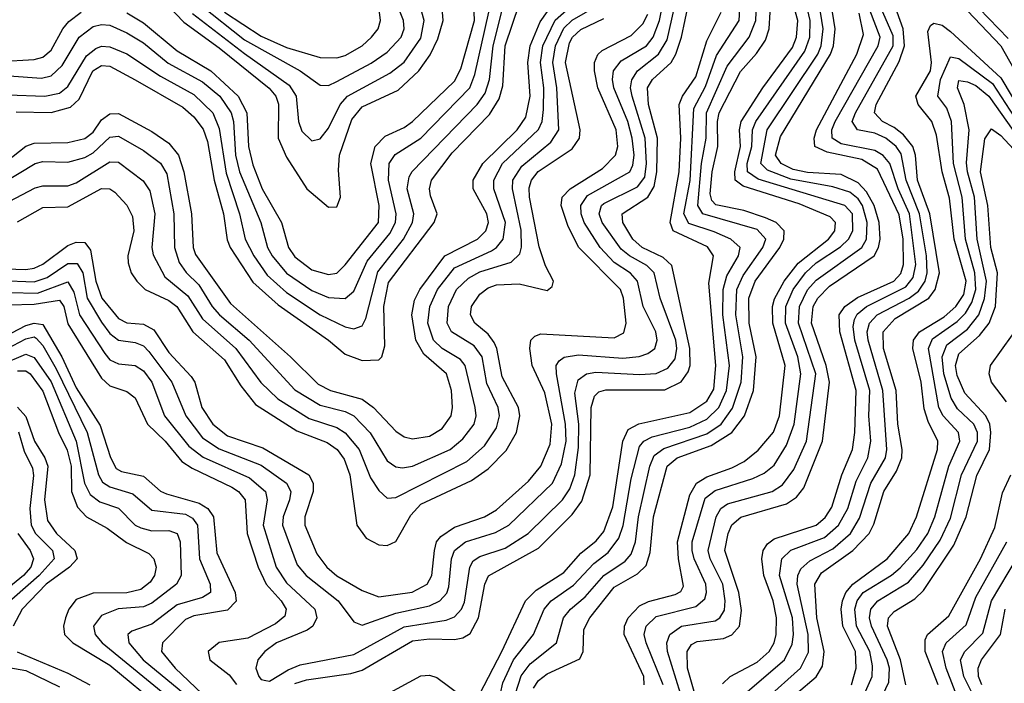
# Model space of a CAD drawing. Header units: inches. Extents: x 501365 to 657855, y 482276 to 547543.
# Tile 604 of 656: x 607415 to 609758, y 507114 to 508692. Entities that reach past the tile are written whole.
import ezdxf

# ---------------------------------------------------------------- set-up
doc = ezdxf.new("R2010")
doc.units = ezdxf.units.IN
doc.header["$MEASUREMENT"] = 0
doc.layers.add('A6500', color=7, linetype='Continuous')

msp = doc.modelspace()

# ---------------------------------------------------------------- linework, layer by layer
at = {"layer": 'A6500', "color": 5}
for points, elevation in [([(609141.4, 507090), (609234.6, 507170), (609253.3, 507206.7), (609256.5, 507230), (609253.7, 507270), (609223, 507370), (609228.4, 507410), (609249.7, 507430.3), (609330, 507460.4), (609363.3, 507490), (609385.5, 507530), (609405.3, 507594.7), (609433.6, 507650), (609440.2, 507690), (609435.5, 507750), (609437.6, 507810), (609402, 507930), (609398, 507962), (609401.2, 507978.8), (609408, 507992), (609429.7, 508010.3), (609523.7, 508056.3), (609540.8, 508079.2), (609547.8, 508110), (609532.1, 508230), (609505.6, 508290), (609485.6, 508350), (609470, 508368.8), (609450, 508381.2), (609370, 508396.6), (609348.2, 508410), (609347.4, 508430), (609355.4, 508450), (609458, 508630), (609462.2, 508650), (609386.8, 508850)], 3460), ([(607370, 508071.8), (607450, 508068.5), (607480.8, 508079.2), (607530, 508112.5), (607552, 508112), (607565.3, 508090), (607575.6, 508030), (607610, 507973), (607630, 507945.9), (607650, 507929.5), (607690, 507924.7), (607710, 507916.5), (607722.8, 507902.8), (607777.4, 507830), (607810.5, 507750), (607850, 507697.8), (607890, 507671.4), (607990, 507632.3), (608050.1, 507590), (608060.5, 507570), (608057.6, 507550), (608041.9, 507510), (608040.5, 507490), (608075.6, 507395.6), (608097.1, 507370), (608172.9, 507310), (608210, 507259.8), (608230, 507252), (608310, 507280.7), (608390, 507298.1), (608415, 507310), (608431.5, 507328.5), (608436.5, 507343.5), (608442.3, 507410), (608450, 507430.1), (608475.8, 507450), (608547.4, 507472.6), (608579.2, 507490), (608683, 507590), (608704, 507636), (608715.2, 507690), (608714.2, 507730), (608692.1, 507850), (608691.6, 507870), (608699.1, 507880.9), (608710.8, 507889.2), (608745, 507895), (608850, 507887.1), (608889, 507891), (608910, 507898.1), (608926.1, 507910), (608932.1, 507930), (608928.7, 507950), (608898.5, 508010), (608885.3, 508070), (608868.8, 508088.8), (608830, 508114.7), (608796.6, 508150), (608758, 508210), (608750.8, 508230), (608750, 508250), (608766.5, 508273.5), (608866.6, 508330), (608874.4, 508345.6), (608876.9, 508370), (608872.8, 508410), (608862.4, 508450), (608828.8, 508530), (608825.4, 508550), (608828.4, 508570), (608846, 508594), (608906.4, 508630), (608922.7, 508650), (608937.8, 508690), (608961.3, 508810)], 3760), ([(609590, 508798.1), (609749.6, 508629.6), (609821.8, 508501.8)], 3420), ([(607902.7, 508710), (607990, 508653), (608050, 508626), (608130, 508602.1), (608170, 508600.8), (608190, 508606.5), (608229.9, 508630), (608252.6, 508650), (608268.3, 508670), (608273.6, 508690), (608264, 508770)], 4080), ([(609263.5, 507090), (609310.5, 507129.5), (609325.5, 507154.5), (609329.4, 507190), (609311.8, 507270), (609307, 507350), (609323.1, 507376.9), (609397.4, 507430), (609436.6, 507470), (609447.6, 507492.4), (609471.1, 507570), (609501.6, 507618.4), (609513.8, 507650), (609515.2, 507670), (609504.8, 507730), (609500.6, 507810), (609470.8, 507910), (609470, 507950), (609498.6, 507981.4), (609578.3, 508030), (609593.8, 508050), (609603.4, 508090), (609580.4, 508230), (609551.6, 508310), (609546.5, 508370), (609540.4, 508390), (609518.1, 508418.1), (609495.9, 508435.9), (609468, 508450), (609449, 508470), (609452.9, 508490), (609507.5, 508592.5), (609520.8, 508630), (609517, 508670), (609481.7, 508770)], 3420), ([(607370, 508343.4), (607430, 508390.8), (607450, 508398.5), (607530, 508399.5), (607570, 508409.4), (607590, 508424.2), (607610, 508453.4), (607630, 508468.1), (607650, 508468.5), (607730, 508426.1), (607770, 508398.6), (607793.2, 508370), (607806.1, 508330), (607824.3, 508230), (607828.3, 508150), (607833.3, 508133.3), (607916.9, 508016.9), (608059.4, 507890), (608125.2, 507825.2), (608154.6, 507810), (608230, 507789.3), (608257.3, 507770), (608310, 507713.9), (608330, 507699.9), (608350, 507694.9), (608390, 507701.3), (608420.1, 507719.9), (608441.5, 507750), (608445.1, 507770), (608443, 507810), (608430.5, 507850), (608376.8, 507896.8), (608357.8, 507930), (608348.6, 507990), (608354.7, 508025.3), (608367.1, 508050), (608426.7, 508130), (608504.6, 508170), (608524.4, 508190), (608530.4, 508210), (608527.1, 508230), (608494.4, 508290), (608494.5, 508310), (608516.9, 508350), (608598.8, 508430), (608619.6, 508460.4), (608630, 508510), (608624, 508590), (608630.1, 508630), (608653.3, 508686.7), (608698.2, 508750)], 3880), ([(607375.8, 508304.2), (607451.8, 508350), (607470, 508354.7), (607530, 508352.8), (607570, 508364.5), (607590, 508375.6), (607630, 508412.6), (607650, 508415.1), (607710, 508381), (607750, 508350.7), (607765.7, 508325.7), (607782, 508230), (607783.3, 508150), (607794.4, 508114.4), (607811.1, 508091.1), (607841.5, 508061.5), (607873.6, 508010), (607890.9, 507990), (607961.1, 507930), (608070, 507811.8), (608130, 507775.4), (608190, 507760.2), (608210, 507750.1), (608249.5, 507709.5), (608290, 507643), (608310, 507628.6), (608326.3, 507626.3), (608350.1, 507630.1), (608439.2, 507670), (608470, 507695.1), (608496.2, 507730), (608501.5, 507750), (608499.1, 507770), (608475.5, 507870), (608463.9, 507883.9), (608420.1, 507910), (608399.8, 507930), (608386.2, 507970), (608390.8, 508010), (608409.5, 508050), (608450, 508102.1), (608537.5, 508142.5), (608550, 508150), (608565.8, 508170), (608571.1, 508210), (608543.6, 508290), (608543.4, 508310), (608564.2, 508350), (608650, 508431), (608658.2, 508450), (608661.6, 508478.4), (608662.1, 508530), (608654.2, 508590), (608660.2, 508630), (608689.3, 508690.7), (608755.8, 508750)], 3860), ([(607390, 508043.5), (607458, 508042), (607530, 508068.2), (607543.9, 508043.9), (607557.7, 507990), (607618.1, 507898.1), (607630, 507883.5), (607650, 507873.5), (607690, 507869.5), (607710, 507856.7), (607730, 507830), (607759.8, 507750), (607817.5, 507677.5), (607851.5, 507651.5), (607962.3, 507602.3), (608000.2, 507570), (608004.1, 507550), (607994.3, 507490), (608025.2, 507390), (608050, 507353.3), (608117.4, 507290), (608122.1, 507270), (608112.4, 507250), (608099.6, 507240.4), (608026.3, 507210), (607998.8, 507190), (607982.2, 507170), (607977.2, 507150), (607984.2, 507130), (607990, 507123.1), (608000.7, 507120.7), (608010, 507119.3), (608053.9, 507146.1), (608082.3, 507157.7), (608210, 507182.3), (608330, 507247.9), (608430, 507264), (608450, 507271.8), (608466.5, 507290), (608473.3, 507306.7), (608485.9, 507390), (608494.6, 507405.4), (608510, 507415.9), (608570, 507435), (608625.1, 507470), (608706.5, 507550), (608723.9, 507576.1), (608736.3, 507610), (608745, 507675), (608745.8, 507730), (608736.2, 507803.8), (608744.3, 507835.7), (608763.9, 507850), (608786.1, 507853.9), (608890, 507848), (608930, 507851), (608957, 507863), (608974.7, 507885.3), (608978.6, 507910), (608976.2, 507930), (608939, 508030), (608925, 508090), (608907.5, 508107.5), (608866.2, 508130), (608846.5, 508146.5), (608801.3, 508210), (608794.3, 508230), (608799.8, 508250), (608805.3, 508254.7), (608885.3, 508294.7), (608902.3, 508317.7), (608906.7, 508350), (608903.3, 508410), (608872.8, 508510), (608868.6, 508530), (608871.4, 508548.6), (608885, 508570), (608935, 508610), (608956, 508644), (608979.5, 508750)], 3740), ([(607750, 508744.7), (607805.8, 508685.8), (607890, 508625.2), (608009.2, 508529.2), (608024.6, 508510), (608030.9, 508490.9), (608030, 508410), (608050, 508365.2), (608098.2, 508290), (608150, 508246.4), (608170, 508246.5), (608178.9, 508270), (608173.8, 508333.8), (608176.1, 508370), (608205.2, 508454.8), (608230, 508484.6), (608315.8, 508524.3), (608365.2, 508570), (608392.1, 508607.9), (608410, 508646.6), (608422.8, 508690), (608421.2, 508710)], 4020), ([(608901.2, 507110), (608900.2, 507130), (608853.7, 507230), (608854.2, 507250), (608863.2, 507270), (608890, 507298.4), (608911.3, 507308.7), (608975.2, 507324.8), (608988, 507332), (608995, 507345), (608983, 507410), (608980.6, 507450), (609010, 507562.3), (609025.3, 507590), (609050, 507605.3), (609110, 507626.3), (609138.8, 507641.2), (609172, 507668), (609208.7, 507711.3), (609223.1, 507750), (609236.4, 507870), (609207.2, 507970), (609206.4, 508010), (609211.5, 508028.5), (609233.8, 508070), (609267.4, 508112.6), (609339.7, 508170), (609355, 508190), (609356.6, 508210), (609343.3, 508223.3), (609270, 508254), (609136.3, 508296.3), (609117.4, 508310), (609116.8, 508330), (609130.4, 508390), (609127.9, 508430), (609131.5, 508450), (609183.4, 508530), (609254.2, 508625.9), (609263.5, 508650), (609266.7, 508690), (609249.8, 508749.8)], 3580), ([(607387, 508513), (607475.3, 508510), (607510, 508516.9), (607530, 508533.3), (607574.4, 508605.6), (607596.3, 508623.7), (607610, 508628.8), (607630, 508627.3), (607670, 508610.6), (607750, 508557.7), (607830, 508513.7), (607874.5, 508470), (607890, 508433.1), (607906.6, 508326.6), (607938.4, 508230), (607951.7, 508170), (607972, 508130), (608004.2, 508084.1), (608050, 508042.9), (608130, 507990.3), (608190, 507961.5), (608210, 507957.1), (608230, 507963.8), (608238.8, 507981.2), (608267.7, 508092.3), (608328.7, 508170), (608350, 508210), (608352.9, 508230), (608337.4, 508290), (608341.7, 508318.3), (608349, 508331), (608503.9, 508490), (608522.7, 508517.3), (608532.8, 508550), (608542, 508630), (608567, 508730)], 3940), ([(607390, 508259.5), (607452.2, 508292.2), (607470, 508296.9), (607530, 508297.2), (607550, 508304.2), (607630, 508354), (607650, 508353.2), (607708.8, 508308.8), (607725.2, 508285.2), (607736.9, 508230), (607729.8, 508150), (607732.6, 508132.6), (607760.3, 508080.3), (607815.2, 508035.2), (607850, 507980.5), (607929.5, 507910), (607989.2, 507829.1), (608029.1, 507790), (608103.7, 507743.7), (608170, 507722.5), (608190, 507709.8), (608222.6, 507670), (608250, 507602.8), (608270, 507572.3), (608290, 507554), (608310, 507555.7), (608478.8, 507641.2), (608521, 507679), (608550, 507721.4), (608557, 507750), (608553.8, 507770), (608527, 507827), (608515.6, 507890), (608496.3, 507916.3), (608442.5, 507950), (608432, 507970), (608435.6, 508010), (608454.9, 508050), (608482.8, 508077.2), (608510, 508092.6), (608584.4, 508115.6), (608605, 508135), (608609.1, 508150.9), (608608.8, 508191.2), (608587.8, 508290), (608588.9, 508310), (608610, 508343.6), (608679.3, 508400.7), (608698.4, 508430), (608693.3, 508530), (608684.1, 508590), (608690.1, 508630), (608710, 508671.6), (608730, 508690.4), (608798.6, 508730)], 3840), ([(607407.1, 508472.9), (607490, 508471.5), (607536.5, 508483.5), (607556.7, 508503.2), (607589.7, 508570.2), (607610, 508582.8), (607630, 508581), (607690, 508548.9), (607803.6, 508483.6), (607830, 508460.8), (607851.7, 508431.7), (607862, 508402), (607878.3, 508310), (607900.5, 508230), (607908.8, 508168.8), (607916, 508150), (607970, 508067.8), (608030, 508013.6), (608149.7, 507930), (608190, 507896.9), (608230, 507881.2), (608270, 507883.3), (608276.9, 507890), (608283.8, 507916.2), (608281.5, 508010), (608293, 508067), (608401.6, 508210), (608408.4, 508230), (608393, 508273), (608390.2, 508290), (608395, 508310), (608444.4, 508375.6), (608533.4, 508466.6), (608556.4, 508503.6), (608565.1, 508534.9), (608570.3, 508630), (608604.5, 508730)], 3920), ([(607670, 508708.4), (607710, 508684.7), (607790, 508618), (607869.9, 508570.1), (607935.3, 508510), (607956, 508470), (607960, 508390), (607970, 508347.1), (607992, 508290), (608038.1, 508210), (608055.2, 508150), (608070, 508128.4), (608110, 508097.3), (608150, 508085.7), (608170, 508089.4), (608190, 508108.7), (608269, 508210), (608270.3, 508250), (608250.5, 508350), (608260.9, 508390), (608285.1, 508414.9), (608330, 508435.3), (608350, 508449.5), (608450, 508545.7), (608464.9, 508575.1), (608497.3, 508690), (608495.8, 508730)], 3980), ([(607846, 508726), (607950, 508643.9), (608082.5, 508570), (608130, 508536.1), (608150, 508535.3), (608170, 508544.9), (608251.5, 508588.5), (608290, 508614.6), (608322.6, 508650), (608329.7, 508670), (608328.1, 508690), (608312.2, 508732.2)], 4060), ([(608070, 507113.2), (608097.4, 507122.6), (608203, 507137), (608230, 507145.2), (608350, 507215.1), (608390, 507219.9), (608450, 507218.2), (608470, 507222.2), (608487.3, 507232.7), (608506.8, 507270), (608522, 507350), (608530.8, 507369.2), (608650, 507435.2), (608730, 507515.4), (608752.6, 507547.4), (608772.5, 507610), (608774.8, 507770), (608783, 507797), (608793.2, 507806.8), (608810, 507811.9), (608950, 507812.1), (608989, 507831), (609005.8, 507854.2), (609010.4, 507870), (609010.1, 507910), (608967.2, 508107.2), (608946.5, 508126.5), (608896.3, 508150), (608874.2, 508170), (608850, 508210), (608848.6, 508230), (608910, 508269.8), (608924.5, 508295.5), (608931.2, 508330), (608933, 508410), (608911.3, 508490), (608909.1, 508530), (608920.8, 508550), (608965.1, 508590), (608976.3, 508610), (608989.9, 508650.1), (609007.3, 508732.7)], 3720), ([(608559.2, 507090), (608564.5, 507115.5), (608590.2, 507169.8), (608637.9, 507230), (608663.3, 507290), (608679.9, 507310), (608732.9, 507347.1), (608781.1, 507398.9), (608815.1, 507424.9), (608841, 507459), (608850.8, 507489.2), (608870, 507600.2), (608890, 507677.1), (608900.4, 507690), (608919.7, 507700.3), (609010, 507723.4), (609050, 507742.3), (609078.4, 507770), (609096.7, 507810), (609104.2, 507870), (609088.6, 507990), (609089.3, 508050), (609097.4, 508082.6), (609125.5, 508130), (609129.5, 508150), (609107.1, 508170), (609067.9, 508187.8), (609007.2, 508207.2), (608995.7, 508230), (609010.4, 508309.6), (609019, 508481), (609047.3, 508532.7), (609073.4, 508606.6), (609127.1, 508690), (609129.7, 508730.3)], 3660), ([(608946.3, 507110), (608906, 507210), (608901.4, 507230), (608905.5, 507250), (608930, 507273), (609023.7, 507296.3), (609045.2, 507314.8), (609049.7, 507330), (609047.7, 507350), (609019.9, 507410), (609015.1, 507430), (609015.6, 507450), (609046, 507554), (609070, 507572.1), (609159.4, 507600.6), (609186.5, 507613.5), (609210, 507632.9), (609240, 507680), (609257.9, 507730), (609273.6, 507850), (609266.8, 507890), (609237.6, 507970), (609238, 508010), (609255.3, 508050), (609284.9, 508090), (609310, 508113.4), (609368.2, 508151.8), (609387.2, 508170), (609397.2, 508190), (609396.5, 508230), (609378.3, 508250), (609172.6, 508312.6), (609147.2, 508330), (609146.5, 508350), (609157.5, 508390), (609159.2, 508430), (609166.7, 508450), (609283, 508617), (609295.4, 508650), (609295.8, 508690), (609286.8, 508730)], 3560), ([(607310, 508101.9), (607430, 508098.1), (607450, 508101.3), (607470, 508110.3), (607530, 508154.9), (607550, 508162.7), (607570, 508161.8), (607584, 508144), (607596.2, 508070), (607610.4, 508030), (607650, 507981), (607670, 507970.9), (607710, 507967.6), (607734.3, 507954.3), (607770, 507900.9), (607823.6, 507843.6), (607831.9, 507830), (607848.4, 507770), (607874.5, 507730), (607910, 507702.5), (607994.1, 507674.1), (608103.2, 507610), (608113.6, 507590), (608113.5, 507570), (608093.7, 507510), (608093.5, 507490), (608122.2, 507422.2), (608145.7, 507390), (608169.6, 507369.6), (608230, 507334.4), (608270, 507319.5), (608349, 507331), (608384.5, 507350), (608396.1, 507370), (608402.2, 507430), (608407.3, 507450), (608416.9, 507463.1), (608450, 507485.4), (608521.1, 507510), (608550, 507526.1), (608625.6, 507594.4), (608655, 507630), (608677.2, 507682.8), (608681, 507730), (608664.9, 507804.9), (608634.2, 507870), (608629, 507910), (608631.8, 507930), (608640.7, 507939.3), (608655, 507945), (608830, 507935.2), (608852.8, 507947.2), (608858.5, 507970), (608851.9, 508030), (608845, 508050), (608745.3, 508150), (608720.2, 508200.2), (608703.4, 508250), (608706.3, 508270), (608724.9, 508290), (608801.7, 508338.3), (608833.1, 508370), (608838.3, 508390), (608834.7, 508430), (608791.2, 508530), (608782.6, 508570), (608783.1, 508590), (608790.6, 508609.4), (608801.1, 508618.9), (608870, 508654.6), (608898.1, 508681.9), (608910, 508705.1)], 3780), ([(607367.2, 508592.8), (607450, 508597.3), (607470, 508602.6), (607490, 508619.5), (607517.7, 508670), (607532.3, 508687.7), (607561.9, 508710)], 3980), ([(607390, 508558.4), (607466.9, 508553.1), (607490, 508558.5), (607516.7, 508583.3), (607556.8, 508650), (607590, 508676), (607610, 508680.7), (607630, 508678.5), (607670, 508660.9), (607710, 508636.7), (607768.7, 508588.7), (607850, 508543.9), (607891.2, 508510), (607918.1, 508470), (607923.7, 508450), (607928.9, 508370), (607938.6, 508330), (607989.1, 508210), (608004.9, 508150), (608015.6, 508130), (608050, 508089.3), (608110, 508047.7), (608150, 508031.3), (608190, 508029.3), (608210, 508046.1), (608241.9, 508118.1), (608296.2, 508183.8), (608309.2, 508210), (608311.3, 508230), (608292.4, 508310), (608294.1, 508350), (608308.7, 508371.3), (608369.8, 508410.2), (608486.3, 508530), (608498.4, 508561.6), (608531.6, 508710)], 3960), ([(607826.3, 508706.3), (607950, 508611.2), (608056.5, 508536.5), (608073.2, 508510), (608078.4, 508450), (608086.6, 508426.6), (608110, 508403.5), (608130, 508408.2), (608150, 508434.1), (608178, 508490), (608195.6, 508510), (608295.6, 508564.4), (608330, 508591), (608370, 508648.3), (608377.9, 508690), (608372, 508710)], 4040), ([(608510, 507089.3), (608562.4, 507190), (608618.7, 507310), (608644.4, 507335.6), (608710, 507377.2), (608750, 507423.8), (608787.2, 507452.8), (608805.3, 507474.7), (608826.6, 507533.4), (608850.3, 507689.7), (608862.6, 507717.4), (608888.7, 507731.3), (609010, 507758.2), (609050, 507785), (609066.6, 507813.4), (609071.8, 507870), (609054.7, 508065.3), (609066.1, 508130), (609051.8, 508151.8), (608970.2, 508190), (608962.7, 508210), (608984.4, 508330), (608988, 508410), (608984.2, 508490), (608992.5, 508510), (609023.7, 508556.3), (609050, 508641.6), (609084, 508710)], 3680), ([(608595.1, 507090), (608608.3, 507131.7), (608630, 507160.5), (608692.4, 507210), (608709.4, 507270), (608726, 507290), (608760.6, 507319.4), (608805.1, 507370), (608855.8, 507404.2), (608870, 507421), (608880.1, 507450), (608887.8, 507510), (608914.3, 507630), (608924.6, 507655.4), (608947.5, 507672.6), (609050, 507706.8), (609084.4, 507730), (609111.6, 507768.4), (609131.7, 507830), (609136.2, 507890), (609119.1, 507990), (609121.9, 508050), (609136.7, 508083.3), (609183.7, 508150), (609190.2, 508170), (609170, 508193.3), (609040.5, 508230), (609028.9, 508250), (609037.6, 508350), (609048.3, 508410), (609049.1, 508470), (609098.7, 508581.3), (609151.2, 508650), (609166.5, 508690), (609167.7, 508710)], 3640), ([(608637.9, 507102.1), (608650, 507120.4), (608670, 507136.6), (608747.8, 507172.2), (608755.7, 507190), (608757.7, 507242.3), (608772, 507270), (608830, 507342.5), (608885.5, 507374.5), (608905.8, 507394.2), (608915.1, 507424.9), (608922.9, 507510), (608956.1, 507630), (608979.4, 507650), (609060.8, 507679.1), (609109.5, 507710.5), (609139.6, 507750), (609161.4, 507810), (609167.9, 507890), (609150.7, 507970), (609149.7, 508030), (609164.8, 508070), (609223.6, 508150), (609233.6, 508170), (609234.3, 508190), (609215.4, 508210), (609190, 508221), (609137.9, 508237.9), (609071.6, 508251.6), (609061.9, 508261.9), (609058, 508278), (609062.8, 508330), (609076.3, 508390), (609075.4, 508450), (609079.8, 508470), (609130, 508568.8), (609168.7, 508611.3), (609190, 508643), (609198.8, 508670), (609201, 508710)], 3620), ([(608987.9, 507090), (608956.6, 507190), (608955.2, 507210), (608961.8, 507230), (608990, 507250.2), (609070, 507262.2), (609081.4, 507270), (609091.8, 507288.2), (609094.1, 507310), (609088.5, 507350), (609057.9, 507410), (609053.3, 507430), (609072.7, 507510), (609083.7, 507530), (609099.6, 507540.4), (609205.6, 507570), (609230, 507585.9), (609257.5, 507622.5), (609287.5, 507690), (609309.8, 507850), (609268.6, 507970), (609270.8, 508010), (609290, 508049.5), (609310, 508072.9), (609418.6, 508150), (609430.3, 508170), (609431.7, 508210), (609420.6, 508250), (609410, 508266.1), (609390, 508281.6), (609350, 508294.3), (609250, 508312.3), (609194.4, 508334.4), (609178.8, 508350), (609193.5, 508430), (609314.3, 508610), (609322.4, 508630), (609326.7, 508670), (609320.7, 508710)], 3540), ([(609032.9, 507050), (609004.5, 507150), (609003.3, 507190), (609013.6, 507206.4), (609026.8, 507213.2), (609090, 507220.9), (609110, 507229), (609127.7, 507250), (609132.6, 507287.4), (609126.3, 507330), (609093, 507430), (609101.1, 507470), (609110, 507490.8), (609130.9, 507509.1), (609239.6, 507540.4), (609263.8, 507556.2), (609280.8, 507579.1), (609325.7, 507690), (609341.8, 507830), (609334.4, 507870), (609299.5, 507970), (609303.1, 508010), (609314.2, 508030), (609342, 508058), (609448.1, 508130), (609458.7, 508150), (609462.4, 508170), (609459.8, 508210), (609448.3, 508250), (609430, 508282.6), (609410, 508303.8), (609370, 508323.9), (609290, 508328.2), (609255.5, 508335.5), (609227.4, 508350), (609213.5, 508370), (609225.8, 508414.2), (609344.6, 508610), (609351.7, 508630), (609355.8, 508670), (609349.3, 508710)], 3520), ([(609087.4, 507112.6), (609105.3, 507130), (609170, 507164), (609198.1, 507190), (609210.4, 507210), (609215.4, 507230), (609216, 507270), (609207.9, 507310), (609185.5, 507370), (609181, 507410), (609184, 507430), (609194.2, 507445.8), (609210, 507457.2), (609310, 507490), (609331.7, 507508.3), (609347.4, 507532.6), (609371.6, 507610), (609397, 507670), (609402.1, 507710), (609405.7, 507810), (609366.7, 507950), (609365.1, 507990), (609378.8, 508010), (609408.5, 508031.5), (609495.2, 508070), (609511.7, 508088.3), (609518.4, 508110), (609517.5, 508170), (609507.5, 508227.5), (609456.1, 508336.1), (609419.1, 508359.1), (609336.8, 508376.8), (609307.4, 508390), (609305.5, 508410), (609311.4, 508430), (609407.2, 508610), (609423.2, 508656.8), (609412.3, 508707.7)], 3480), ([(609190, 507075.3), (609273.2, 507150), (609292.2, 507187.8), (609291.6, 507230), (609265.2, 507350), (609266.5, 507370), (609273.8, 507386.2), (609294.9, 507405.1), (609350, 507433.9), (609392.2, 507470), (609413.7, 507506.3), (609440.4, 507590), (609475.2, 507650), (609478.1, 507670), (609469, 507810), (609433.8, 507930), (609432, 507950), (609437.3, 507970), (609455.7, 507990), (609531.7, 508030), (609553.8, 508046.2), (609569.5, 508070), (609574.6, 508090), (609572.7, 508130), (609556.4, 508230), (609524.6, 508310), (609512.7, 508372.7), (609500.4, 508390), (609475.7, 508410), (609450, 508422.1), (609408.6, 508430), (609396.3, 508450), (609403.6, 508470), (609493.5, 508630), (609493.6, 508653.6), (609468.7, 508710)], 3440), ([(609698.2, 508718.2), (609767.4, 508647.4)], 3440), ([(607410, 508210.9), (607470, 508245.6), (607530, 508246.8), (607610, 508290.7), (607630, 508289.7), (607641.7, 508281.7), (607670.5, 508250.5), (607683.7, 508223.7), (607686.8, 508190), (607672.8, 508130), (607673.4, 508113.4), (607680.9, 508090), (607693.8, 508070), (607714.1, 508050), (607770, 508024.5), (607789, 508010), (607827.6, 507950), (607902.9, 507882.9), (607941.1, 507821.1), (607976.6, 507776.6), (608074.5, 507714.5), (608146.6, 507686.6), (608170.3, 507670), (608187.3, 507647.3), (608200.4, 507610), (608217.7, 507490), (608239.5, 507459.5), (608270, 507443.2), (608290, 507442), (608310, 507451.1), (608346.3, 507513.7), (608370, 507539.7), (608490, 507596.4), (608530, 507623.7), (608572.8, 507667.2), (608597.5, 507710), (608605.6, 507750), (608602.3, 507770), (608563, 507843), (608550.7, 507910), (608544.3, 507924.3), (608530, 507944), (608498.2, 507970), (608487.8, 507990), (608489.9, 508010), (608510, 508039.2), (608530, 508054.1), (608550, 508061.6), (608603.5, 508063.5), (608670, 508048.3), (608682.5, 508057.5), (608685.6, 508070), (608666.6, 508106.5), (608651.5, 508151.5), (608628.1, 508270), (608627.7, 508292.3), (608632.9, 508310), (608649.1, 508330.9), (608730, 508384.8), (608747.2, 508410), (608748.5, 508430), (608714.2, 508590), (608723.4, 508636.6), (608730.4, 508650), (608750, 508668.5), (608805, 508695)], 3820), ([(609394.7, 507110), (609405.8, 507150), (609403.5, 507190), (609373.4, 507250), (609369.8, 507290), (609373, 507310), (609381.2, 507330), (609397.4, 507350), (609479.4, 507410), (609530.7, 507470), (609548.7, 507510), (609598.6, 507670), (609600.1, 507690), (609576.5, 507736.5), (609567, 507766.9), (609560, 507830), (609540.2, 507910), (609542.2, 507930), (609556.5, 507950), (609614.5, 507985.5), (609642.7, 508010), (609661.5, 508038.5), (609667.3, 508070), (609638.5, 508170), (609627.3, 508267.3), (609609.7, 508330), (609596.9, 508416.9), (609585.8, 508450), (609552.9, 508490), (609547.6, 508510), (609582.1, 508570), (609584.6, 508590), (609575.9, 508664.1), (609582, 508678), (609590, 508683.9), (609610, 508678.6), (609630, 508663.9), (609750, 508553.5), (609803.4, 508463.4)], 3380), ([(609407.7, 507050), (609443.2, 507130), (609444.3, 507155.7), (609438.2, 507190), (609406.5, 507250), (609402.1, 507290), (609407.7, 507310), (609422.5, 507330), (609489.2, 507370.8), (609510, 507388.5), (609550, 507432.3), (609576.2, 507470), (609592.5, 507510), (609625.9, 507630), (609652.2, 507690), (609649.1, 507710), (609612.3, 507750), (609602.2, 507770), (609577.2, 507910), (609586.8, 507933.2), (609645.6, 507974.4), (609665.6, 507994.4), (609680.9, 508019.1), (609690.2, 508050), (609687.5, 508090), (609665.4, 508170), (609657.3, 508270), (609636.9, 508350), (609632.2, 508450), (609621.3, 508481.3), (609599.6, 508510), (609606.4, 508550), (609630, 508603.7), (609650, 508599.8), (609730, 508540.5), (609781.2, 508461.2)], 3360), ([(609431.5, 507008.5), (609483.5, 507116.5), (609484.4, 507150), (609479.6, 507170), (609441.7, 507250), (609437.2, 507270), (609440.2, 507290), (609457, 507310), (609530, 507354.6), (609564.8, 507395.2), (609605.7, 507454.3), (609630, 507506.7), (609656.1, 507610), (609693.8, 507690), (609694, 507710), (609685.6, 507730), (609646.4, 507766.4), (609631.7, 507791.7), (609614.2, 507850), (609610, 507890), (609621.2, 507918.8), (609670, 507956.1), (609697.6, 507990), (609710.8, 508029.2), (609715.5, 508070), (609693.5, 508170), (609686.7, 508270), (609670.4, 508330), (609668.3, 508351.7), (609674.7, 508430), (609662.1, 508490), (609646.8, 508530), (609650, 508547.2), (609670, 508544.4), (609690, 508535.3), (609720.8, 508510), (609850, 508328.1)], 3340), ([(609523.8, 507110), (609511.3, 507170), (609479.7, 507250), (609482.1, 507270), (609495.5, 507284.5), (609544.9, 507315.1), (609565.5, 507334.5), (609637.9, 507442.1), (609667.4, 507510), (609692.2, 507607.8), (609722.6, 507670), (609726.1, 507710), (609723.2, 507730), (609713.8, 507750), (609663.9, 507803.9), (609645.8, 507845.8), (609641.8, 507870), (609650, 507897.6), (609699, 507941), (609722.2, 507970), (609736.7, 508010), (609741.4, 508090), (609725.9, 508150), (609718.7, 508250), (609701.4, 508330), (609711.8, 508408.2), (609727.7, 508432.3), (609750, 508416.2), (609790, 508373.2)], 3320), ([(607390, 508014.2), (607450, 508015.8), (607510, 508024.6), (607520.7, 508010), (607530, 507969), (607610, 507839.8), (607630, 507821.3), (607670, 507808.1), (607690, 507792.9), (607719.4, 507730), (607761.2, 507690), (607801.3, 507641.3), (607825.4, 507625.4), (607920.2, 507580.2), (607935.5, 507570), (607951.4, 507550), (607956.5, 507470), (607982.8, 507390), (608002.1, 507350), (608037.5, 507310), (608049.1, 507290), (608046.2, 507273.8), (608024.2, 507255.8), (607958.3, 507221.7), (607890, 507210.8), (607864.1, 507190), (607867.5, 507170), (607913.9, 507133.9), (607931.5, 507111.5)], 3720), ([(607362.6, 507930), (607430, 507964.6), (607450, 507970.1), (607470, 507966.9), (607515.2, 507890), (607550, 507816.6), (607606.8, 507726.8), (607631, 507651), (607644.8, 507624.8), (607657.4, 507617.4), (607710, 507606.3), (607750, 507570.6), (607764.2, 507564.2), (607842.7, 507542.7), (607862.7, 507530), (607876.7, 507510), (607884.2, 507424.2), (607928.3, 507330), (607930.4, 507309.6), (607910, 507288.2), (607830, 507274.3), (607810, 507265.8), (607755.3, 507210), (607752.4, 507190), (607785.3, 507150), (607849.1, 507089.1)], 3680), ([(607370, 507901.5), (607430, 507933.4), (607450, 507937.8), (607454.5, 507934.5), (607470, 507917.2), (607502, 507862), (607575.8, 507710), (607602.6, 507610), (607612.5, 507592.5), (607630, 507581.1), (607684.4, 507564.4), (607730, 507525.3), (607810, 507516.4), (607826.8, 507506.8), (607838.4, 507490), (607842.9, 507410), (607868.8, 507350), (607869.1, 507330), (607850, 507318.3), (607790, 507300.7), (607730, 507254.6), (607682.1, 507237.9), (607672.5, 507230), (607674.6, 507210), (607709.1, 507170), (607808.1, 507088.1)], 3660), ([(609762.9, 507782.9), (609727.3, 507830), (609721.5, 507850), (609725.4, 507870), (609777.4, 507942.6)], 3280), ([(607310, 507845.7), (607430, 507896.5), (607450, 507888.4), (607490, 507830.9), (607549.8, 507689.8), (607569.6, 507589.6), (607582.9, 507562.9), (607605.8, 507545.8), (607650.2, 507530.2), (607690, 507490.4), (607703.6, 507483.6), (607730, 507476.9), (607770, 507477.4), (607790, 507470.4), (607797.1, 507450), (607799.6, 507370), (607788.4, 507350), (607730, 507304.8), (607710, 507295.9), (607649.3, 507290.7), (607610, 507275.6), (607591.3, 507250), (607594.6, 507230), (607611.7, 507210), (607782.6, 507070)], 3640), ([(607410, 507857.2), (607430, 507856.7), (607440.4, 507850), (607470, 507808.8), (607507.3, 507710), (607528.2, 507668.2), (607537.4, 507630), (607538.6, 507570), (607552.6, 507532.6), (607573.9, 507510), (607623.1, 507483.1), (607669.1, 507449.1), (607722.6, 507422.6), (607734.2, 507410), (607739.9, 507390), (607736, 507370), (607725.8, 507354.2), (607703.2, 507336.8), (607670, 507328.9), (607590, 507328.2), (607550, 507312.9), (607531.9, 507290), (607524.2, 507270), (607519.2, 507250), (607521.8, 507230), (607542.1, 507210), (607630, 507157.2), (607754.1, 507054.1)], 3620), ([(607410.3, 507770.3), (607430, 507748.5), (607450.9, 507690), (607475.1, 507650), (607482.1, 507630), (607474.4, 507550), (607481.3, 507501.3), (607503, 507470), (607546.5, 507430), (607552, 507410), (607533.9, 507390), (607478.4, 507350), (607421.2, 507290), (607399.5, 507250)], 3580), ([(607412.1, 507712.2), (607425.7, 507665.7), (607445.4, 507625.3), (607447.9, 507607.9), (607439.3, 507530), (607442.8, 507490), (607453.1, 507470), (607493.2, 507430), (607497.4, 507410), (607461.9, 507370), (607370.3, 507290)], 3560), ([(609600.9, 507110), (609569.6, 507190), (609570, 507217.1), (609575.3, 507230), (609625.6, 507274.4), (609701, 507410), (609735.2, 507484.8), (609753.3, 507566.7), (609773.5, 507610)], 3280), ([(607410.8, 507470), (607440.4, 507430), (607448.2, 507410), (607442, 507390), (607424.7, 507370), (607349.6, 507310.4)], 3540), ([(609650.6, 507070), (609619.3, 507150), (609610.9, 507190), (609619.8, 507210), (609667.2, 507252.8), (609690, 507318.8), (609764.2, 507450)], 3260), ([(609691.7, 507070), (609661.3, 507130), (609653.7, 507170), (609663.7, 507190), (609706.9, 507233.1), (609727.5, 507310), (609786.6, 507410)], 3240), ([(609704.3, 507110), (609696.6, 507130), (609695.5, 507150), (609704, 507170), (609748.5, 507230), (609759.8, 507290)], 3220), ([(607409.2, 507189.2), (607530, 507138.2), (607582.1, 507110)], 3580), ([(607357, 507157), (607430, 507144.1), (607510, 507105.4)], 3560), ([(608250, 507066.8), (608370, 507131.4), (608390, 507133.1), (608407.9, 507127.9), (608470, 507081.8)], 3680)]:
    msp.add_lwpolyline(points, dxfattribs=dict(at, elevation=elevation))

doc.saveas('drawing.dxf')
